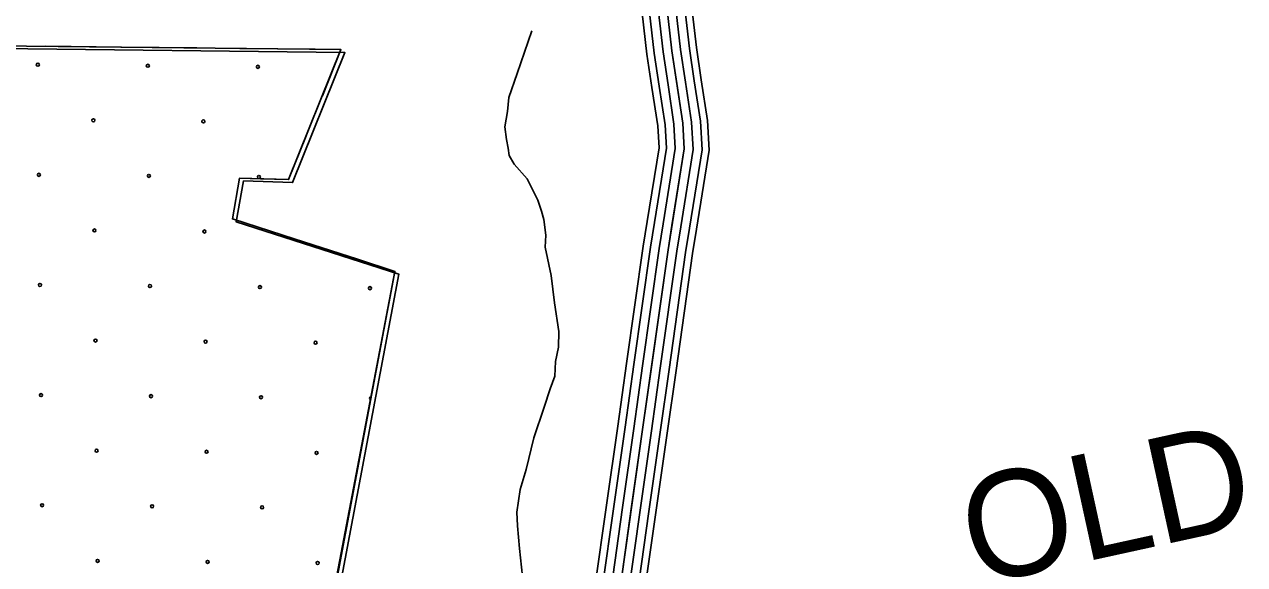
# Model space of a CAD drawing. Extents: x 1551132 to 1791609, y 378168 to 563823.
# Drawn here: x 1637923 to 1642189, y 474729 to 476615 of the extents above; entities that cross this region are included whole.
import ezdxf

# ---------------------------------------------------------------- set-up
doc = ezdxf.new("R2010")
doc.units = 0
for name, color, linetype in [('DESIGN - EROSION CONTROL - Devices', 7, 'Continuous'), ('DESIGN - ROW - Right-of-Way and Easement Labels', 7, 'Continuous'), ('DESIGN - SCRATCH - User 1', 7, 'Continuous'), ('DESIGN - TRAFFIC CONTROL PERMANENT - Pavement Marking Text', 7, 'Continuous'), ('DESIGN - TRANSPORTATION - Text', 7, 'Continuous'), ('SURVEY - CONTOURS - Index with Text', 7, 'Continuous'), ('SURVEY - VEGETATION - Features with Text', 7, 'Continuous')]:
    doc.layers.add(name, color=color, linetype=linetype)

msp = doc.modelspace()

# ---------------------------------------------------------------- linework, layer by layer
at = {"layer": 'DESIGN - EROSION CONTROL - Devices'}
for centre in [(1637970.015, 476474.741), (1637970.015, 476474.741), (1638354.568, 476471.007), (1638354.568, 476471.007), (1638739.121, 476467.274), (1638739.121, 476467.274), (1638164.158, 476280.597), (1638164.158, 476280.597), (1638548.711, 476276.864), (1638548.711, 476276.864), (1637973.748, 476090.188), (1637973.748, 476090.188), (1638358.301, 476086.454), (1638358.301, 476086.454), (1638742.854, 476082.721), (1638742.854, 476082.721), (1638167.891, 475896.045), (1638167.891, 475896.045), (1638552.444, 475892.311), (1638552.444, 475892.311), (1637977.482, 475705.635), (1637977.482, 475705.635), (1638362.035, 475701.901), (1638362.035, 475701.901), (1638746.588, 475698.168), (1638746.588, 475698.168), (1639131.141, 475694.434), (1639131.141, 475694.434), (1638171.625, 475511.492), (1638171.625, 475511.492), (1638556.178, 475507.758), (1638556.178, 475507.758), (1638940.731, 475504.025), (1638940.731, 475504.025), (1637981.215, 475321.082), (1637981.215, 475321.082), (1638365.768, 475317.348), (1638365.768, 475317.348), (1638750.321, 475313.615), (1638750.321, 475313.615), (1638175.358, 475126.939), (1638175.358, 475126.939), (1638559.911, 475123.205), (1638559.911, 475123.205), (1638944.464, 475119.472), (1638944.464, 475119.472), (1637984.949, 474936.529), (1637984.949, 474936.529), (1638369.502, 474932.795), (1638369.502, 474932.795), (1638754.055, 474929.062), (1638754.055, 474929.062), (1638179.092, 474742.386), (1638179.092, 474742.386), (1638563.645, 474738.652), (1638563.645, 474738.652), (1638948.198, 474734.919), (1638948.198, 474734.919)]:
    msp.add_circle(centre, 5.28, dxfattribs=at)
msp.add_arc((1639134.874, 475309.881), 5.28, 93.23688, 245.082289, dxfattribs=at)
at = {"layer": 'DESIGN - SCRATCH - User 1'}
msp.add_lwpolyline([(1637820.006, 476541.066), (1639029.786, 476527.325), (1638846.649, 476073.313), (1638675.453, 476079.063), (1638650.02, 475936.201), (1639218.44, 475753.105), (1639005.844, 474642.893)], dxfattribs=at)
at = {"layer": 'DESIGN - TRAFFIC CONTROL PERMANENT - Pavement Marking Text'}
for points in [[(1638991.686, 474555.457), (1639218.44, 475753.105), (1638650.02, 475936.201), (1638675.453, 476079.063), (1638846.649, 476073.313), (1639029.786, 476527.325), (1637820.006, 476541.066)], [(1638991.686, 474555.457), (1639218.44, 475753.105), (1638650.02, 475936.201), (1638675.453, 476079.063), (1638846.649, 476073.313), (1639029.786, 476527.325), (1637820.006, 476541.066)], [(1638991.686, 474555.457), (1639218.44, 475753.105), (1638650.02, 475936.201), (1638675.453, 476079.063), (1638846.649, 476073.313), (1639029.786, 476527.325), (1637820.006, 476541.066)], [(1638991.686, 474555.457), (1639218.44, 475753.105), (1638650.02, 475936.201), (1638675.453, 476079.063), (1638846.649, 476073.313), (1639029.786, 476527.325), (1637820.006, 476541.066)], [(1638991.686, 474555.457), (1639218.44, 475753.105), (1638650.02, 475936.201), (1638675.453, 476079.063), (1638846.649, 476073.313), (1639029.786, 476527.325), (1637820.006, 476541.066)], [(1639005.377, 474545.198), (1639232.131, 475742.846), (1638663.711, 475925.942), (1638689.144, 476068.804), (1638860.34, 476063.054), (1639043.478, 476517.066), (1637833.698, 476530.808)]]:
    msp.add_lwpolyline(points, dxfattribs=at)
at = {"layer": 'DESIGN - TRANSPORTATION - Text'}
msp.add_lwpolyline([(1639663.962, 474687.694), (1639653.279, 474785.922), (1639646.329, 474864.082), (1639644.971, 474912.142), (1639656.029, 474992.052), (1639676.945, 475061.829), (1639704.386, 475171.54), (1639739.802, 475279.143), (1639760.635, 475342.911), (1639777.21, 475386.721), (1639779.901, 475438.722), (1639790.56, 475488.623), (1639791.276, 475542.658), (1639776.627, 475642.936), (1639763.927, 475739.188), (1639743.253, 475837.557), (1639745.811, 475879.55), (1639738.536, 475933.693), (1639730.945, 475963.827), (1639717.47, 476002.037), (1639680.487, 476076.605), (1639635.197, 476127.265), (1639617.614, 476157.532), (1639613.964, 476183.608), (1639608.373, 476213.709), (1639602.964, 476257.818), (1639611.681, 476311.745), (1639616.314, 476359.721), (1639645.413, 476443.39), (1639697.371, 476592.802)], dxfattribs=at)
at = {"layer": 'SURVEY - CONTOURS - Index with Text'}
for points in [[(1640116.894, 476395.539), (1640099.403, 476511.6), (1640066.52, 476799.091), (1640072.779, 476910.285)], [(1640142.318, 476399.372), (1640124.894, 476514.983), (1640092.32, 476799.841), (1640098.453, 476908.844)], [(1640172.976, 476403.997), (1640155.635, 476519.05), (1640123.419, 476800.733), (1640129.402, 476907.102)], [(1640203.625, 476408.614), (1640186.367, 476523.125), (1640154.518, 476801.633), (1640160.352, 476905.36)], [(1640234.275, 476413.231), (1640217.1, 476527.2), (1640185.618, 476802.533), (1640191.301, 476903.619)], [(1640264.932, 476417.856), (1640247.841, 476531.267), (1640216.717, 476803.424), (1640222.25, 476901.877)], [(1640289.373, 476421.539), (1640272.34, 476534.517), (1640241.508, 476804.141), (1640246.933, 476900.494)], [(1639973.155, 474429.096), (1639999.537, 474606.442), (1640084.136, 475200.466), (1640172.992, 475828.499), (1640229.716, 476180.475), (1640224.416, 476270.602), (1640186.367, 476523.125), (1640154.518, 476801.633)], [(1640247.941, 475903.909), (1640292.006, 476177.325), (1640286.14, 476277.052), (1640264.924, 476417.873)], [(1640272.34, 475899.976), (1640316.839, 476176.066), (1640310.748, 476279.627), (1640289.365, 476421.556)], [(1640100.136, 475927.735), (1640141.585, 476184.933), (1640137.085, 476261.477), (1640116.886, 476395.555)], [(1640125.527, 475923.643), (1640167.426, 476183.625), (1640162.693, 476264.152), (1640142.31, 476399.389)], [(1640156.126, 475918.71), (1640198.567, 476182.05), (1640193.551, 476267.377), (1640172.968, 476404.014)], [(1640186.734, 475913.776), (1640229.716, 476180.475), (1640224.416, 476270.602), (1640203.617, 476408.631)], [(1640217.341, 475908.843), (1640260.866, 476178.9), (1640255.282, 476273.827), (1640234.266, 476413.248)], [(1640028.204, 475431.247), (1640086.261, 475841.624), (1640100.136, 475927.743)], [(1640053.662, 475427.638), (1640111.686, 475837.774), (1640125.527, 475923.651)], [(1640084.361, 475423.297), (1640142.343, 475833.132), (1640156.126, 475918.726)], [(1640115.052, 475418.955), (1640172.992, 475828.499), (1640186.734, 475913.793)], [(1640145.743, 475414.613), (1640203.642, 475823.866), (1640217.341, 475908.859)], [(1640176.442, 475410.271), (1640234.299, 475819.224), (1640247.941, 475903.934)], [(1640200.908, 475406.805), (1640258.732, 475815.524), (1640272.348, 475900.001)], [(1639957.914, 474936.292), (1639997.288, 475212.791), (1640028.204, 475431.264)], [(1639983.371, 474932.667), (1640022.754, 475209.183), (1640053.662, 475427.655)], [(1640014.062, 474928.3), (1640053.445, 475204.824), (1640084.361, 475423.313)], [(1640044.753, 474923.925), (1640084.136, 475200.466), (1640115.052, 475418.972)], [(1640075.444, 474919.55), (1640114.827, 475196.108), (1640145.743, 475414.63)], [(1640106.135, 474915.184), (1640145.518, 475191.749), (1640176.442, 475410.288)], [(1640130.601, 474911.7), (1640169.992, 475188.274), (1640200.908, 475406.821)], [(1639917.139, 474650.01), (1639957.914, 474936.309)], [(1639942.464, 474645.393), (1639983.371, 474932.684)], [(1639972.571, 474636.968), (1640014.062, 474928.317)], [(1640002.912, 474630.118), (1640044.753, 474923.942)], [(1640033.328, 474623.859), (1640075.444, 474919.567)], [(1640063.528, 474616.034), (1640106.135, 474915.2)], [(1640087.594, 474609.776), (1640130.601, 474911.717)]]:
    msp.add_lwpolyline(points, dxfattribs=at)
at = {"layer": 'SURVEY - VEGETATION - Features with Text'}
for points in [[(1638261.938, 476536.05), (1637997.961, 476539.041)], [(1638525.907, 476533.05), (1638261.929, 476536.05)], [(1638939.872, 476528.35), (1638675.895, 476531.341)], [(1638964.671, 476365.887), (1639029.786, 476527.325), (1638939.863, 476528.35)], [(1638748.184, 476076.621), (1638846.649, 476073.313), (1638908.556, 476226.775)], [(1638693.911, 475922.059), (1638650.02, 475936.201), (1638675.453, 476079.063), (1638748.193, 476076.621)], [(1639087.968, 475795.131), (1638836.682, 475876.074)], [(1639194.832, 475628.402), (1639218.44, 475753.105), (1639087.96, 475795.139)], [(1639117.817, 475221.624), (1639166.924, 475481.023)], [(1639068.701, 474962.234), (1639117.817, 475221.633)], [(1639007.794, 474640.534), (1639040.793, 474814.847)]]:
    msp.add_lwpolyline(points, dxfattribs=at)

# ---------------------------------------------------------------- texts
at = {"layer": 'DESIGN - ROW - Right-of-Way and Easement Labels'}
msp.add_text('OLD', height=369.9922, rotation=12.333964, dxfattribs=at).set_placement((1641245.992, 474654.719))

doc.saveas('drawing.dxf')
